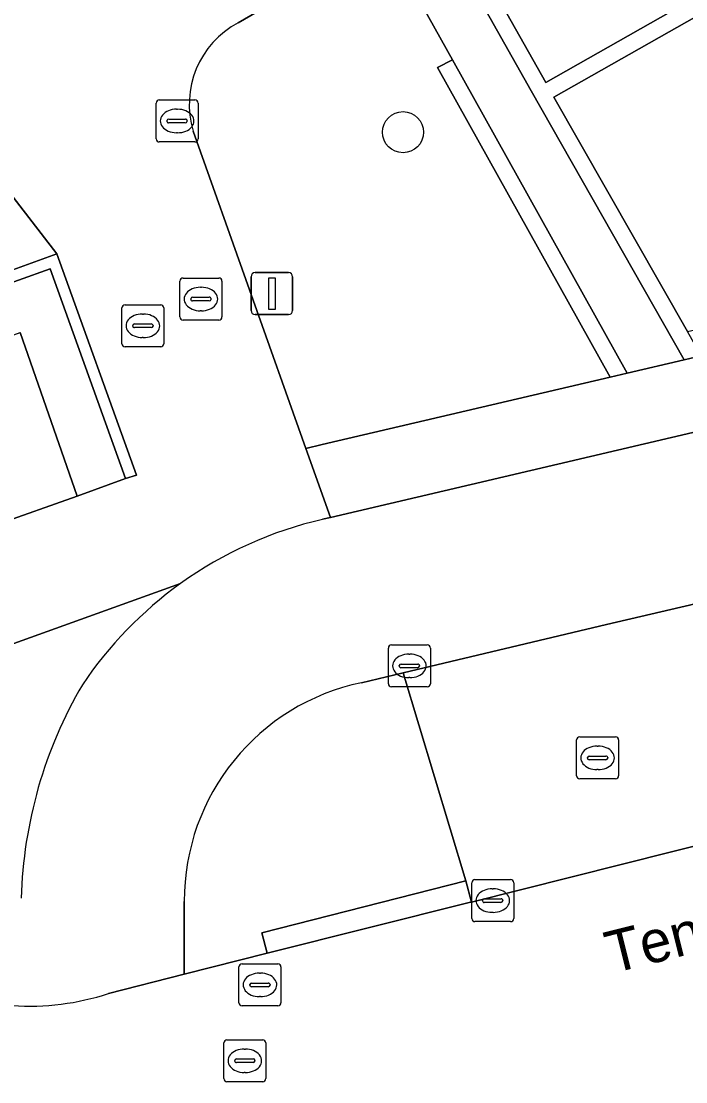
# Model space of a CAD drawing. Extents: x 161087 to 161926, y 382572 to 383873.
# Drawn here: x 161550.59 to 161566.43, y 383217.2 to 383242.46 of the extents above; entities that cross this region are included whole.
import ezdxf

# ---------------------------------------------------------------- set-up
doc = ezdxf.new("R2010")
doc.units = 0
for name, color, linetype in [('IMGEO_Boom', 7, 'Continuous'), ('IMGEO_Fietspad_gesloten', 7, 'Continuous'), ('IMGEO_Groenvoorziening', 7, 'Continuous'), ('IMGEO_Haag', 7, 'Continuous'), ('IMGEO_Kolk', 7, 'Continuous'), ('IMGEO_Lichtmast', 7, 'Continuous'), ('IMGEO_Muur', 7, 'Continuous'), ('IMGEO_Openbare_ruimte_label', 7, 'Continuous'), ('IMGEO_Pand', 7, 'Continuous'), ('IMGEO_Rijbaan_lokaal_gesloten', 7, 'Continuous'), ('IMGEO_Rijbaan_lokaal_open', 7, 'Continuous'), ('IMGEO_Rioolput', 7, 'Continuous'), ('IMGEO_Verkeerseiland_open', 7, 'Continuous'), ('IMGEO_Voetpad_open', 7, 'Continuous')]:
    doc.layers.add(name, color=color, linetype=linetype)

msp = doc.modelspace()

# ---------------------------------------------------------------- linework, layer by layer
at = {"layer": 'IMGEO_Boom'}
msp.add_circle((161559.691, 383239.814), 0.489, dxfattribs=at)
at = {"layer": 'IMGEO_Fietspad_gesloten'}
for points in [[(161594.453, 383239.171), (161592.871, 383238.811), (161580.219, 383235.841), (161567.512, 383232.88), (161557.961, 383230.64), (161557.775, 383230.596)], [(161558.702, 383226.706), (161559.693, 383226.941), (161564.545, 383228.091), (161576.781, 383230.939), (161582.129, 383232.184), (161582.784, 383232.337), (161595.04, 383235.193)], [(161552.671, 383219.304), (161554.476, 383219.763), (161554.478, 383221.499)]]:
    msp.add_lwpolyline(points, dxfattribs=at)
for centre, radius, start, end in [((161559.904, 383221.363), 9.475, 102.9819, 125.6127), ((161559.903, 383221.368), 9.47, 125.6286, 146.0376), ((161561.24, 383221.272), 10.654, 149.6269, 178.3812), ((161559.781, 383221.514), 5.303, 101.7417, 180.1592), ((161550.779, 383225.14), 6.135, 266.2704, 287.9612)]:
    msp.add_arc(centre, radius, start, end, dxfattribs=at)
at = {"layer": 'IMGEO_Groenvoorziening'}
for points in [[(161560.62, 383245.384), (161560.27, 383245.196), (161560.342, 383245.069), (161562.744, 383240.801), (161566.394, 383234.391), (161566.801, 383234.486), (161566.47, 383235.067), (161563.29, 383240.651), (161572.617, 383245.936), (161577.036, 383237.518), (161577.44, 383237.61), (161572.779, 383246.487), (161563.092, 383240.998)], [(161572.617, 383245.936), (161563.29, 383240.651), (161566.47, 383235.067), (161577.036, 383237.518)], [(161560.871, 383241.534), (161560.512, 383241.356), (161564.628, 383233.978), (161565.033, 383234.073)], [(161576.781, 383230.939), (161564.545, 383228.091), (161559.693, 383226.941), (161561.191, 383221.985), (161561.32, 383221.482), (161597.283, 383230.521), (161595.077, 383235.2), (161595.04, 383235.193), (161582.784, 383232.337), (161583.916, 383231.149), (161584.512, 383230.524), (161578.54, 383229.108)]]:
    msp.add_lwpolyline(points, close=True, dxfattribs=at)
for points in [[(161560.512, 383241.356), (161560.871, 383241.534), (161559.251, 383244.438), (161555.76, 383242.419)], [(161554.689, 383239.836), (161557.376, 383232.282), (161557.768, 383232.374), (161564.628, 383233.978), (161560.512, 383241.356)]]:
    msp.add_lwpolyline(points, dxfattribs=at)
msp.add_arc((161556.801, 383240.474), 2.206, 118.148, 196.8108, dxfattribs=at)
at = {"layer": 'IMGEO_Haag'}
for points in [[(161560.62, 383245.384), (161560.27, 383245.196), (161560.342, 383245.069), (161562.744, 383240.801), (161566.394, 383234.391), (161566.801, 383234.486), (161566.47, 383235.067), (161563.29, 383240.651), (161572.617, 383245.936), (161577.036, 383237.518), (161577.44, 383237.61), (161572.779, 383246.487), (161563.092, 383240.998)], [(161560.871, 383241.534), (161560.512, 383241.356), (161564.628, 383233.978), (161565.033, 383234.073)]]:
    msp.add_lwpolyline(points, close=True, dxfattribs=at)
at = {"layer": 'IMGEO_Kolk'}
for p, q in [((161553.805, 383239.655), (161553.805, 383240.507)), ((161553.88, 383240.581), (161554.732, 383240.581)), ((161554.806, 383240.507), (161554.806, 383239.655)), ((161554.293, 383240.361), (161554.318, 383240.361)), ((161554.064, 383240.075), (161554.064, 383240.087)), ((161554.502, 383240.038), (161554.104, 383240.038)), ((161554.107, 383240.124), (161554.505, 383240.124)), ((161554.548, 383240.087), (161554.548, 383240.075)), ((161554.316, 383239.801), (161554.291, 383239.801)), ((161554.732, 383239.581), (161553.88, 383239.581)), ((161559.342, 383226.68), (161559.342, 383227.532)), ((161559.417, 383227.606), (161560.269, 383227.606)), ((161560.343, 383227.532), (161560.343, 383226.68)), ((161559.83, 383227.386), (161559.855, 383227.386)), ((161559.601, 383227.1), (161559.601, 383227.112)), ((161560.039, 383227.063), (161559.641, 383227.063)), ((161559.644, 383227.149), (161560.042, 383227.149)), ((161560.085, 383227.112), (161560.085, 383227.1)), ((161559.853, 383226.826), (161559.828, 383226.826)), ((161560.269, 383226.606), (161559.417, 383226.606)), ((161561.404, 383222.018), (161562.256, 383222.018)), ((161561.329, 383221.092), (161561.329, 383221.944)), ((161561.817, 383221.798), (161561.842, 383221.798)), ((161562.33, 383221.944), (161562.33, 383221.092)), ((161561.588, 383221.512), (161561.588, 383221.524)), ((161562.026, 383221.475), (161561.628, 383221.475)), ((161561.631, 383221.561), (161562.029, 383221.561)), ((161562.072, 383221.524), (161562.072, 383221.512)), ((161561.84, 383221.238), (161561.815, 383221.238)), ((161562.256, 383221.018), (161561.404, 383221.018))]:
    msp.add_line(p, q, dxfattribs=at)
for points in [[(161553.805, 383239.655), (161553.805, 383240.507)], [(161553.88, 383240.581), (161554.732, 383240.581)], [(161554.806, 383240.507), (161554.806, 383239.655)], [(161554.732, 383239.581), (161553.88, 383239.581)], [(161559.342, 383226.68), (161559.342, 383227.532)], [(161559.417, 383227.606), (161560.269, 383227.606)], [(161560.343, 383227.532), (161560.343, 383226.68)], [(161560.269, 383226.606), (161559.417, 383226.606)], [(161561.404, 383222.018), (161562.256, 383222.018)], [(161561.329, 383221.092), (161561.329, 383221.944)], [(161562.33, 383221.944), (161562.33, 383221.092)], [(161562.256, 383221.018), (161561.404, 383221.018)]]:
    msp.add_lwpolyline(points, dxfattribs=at)
for centre, radius, start, end in [((161553.882, 383240.505), 0.0765, 91.552, 178.448), ((161553.882, 383240.505), 0.0765, 91.552, 178.448), ((161554.73, 383240.505), 0.0765, 1.552, 88.448), ((161554.73, 383240.505), 0.0765, 1.552, 88.448), ((161554.104, 383240.084), 0.0403, 85.8775, 175.7526), ((161554.101, 383240.074), 0.0366, 178.938, 274.7102), ((161554.505, 383240.081), 0.043, 264.8664, 352.4533), ((161554.509, 383240.086), 0.0386, 1.7309, 96.639), ((161553.882, 383239.657), 0.0765, 181.552, 268.448), ((161553.882, 383239.657), 0.0765, 181.552, 268.448), ((161554.73, 383239.657), 0.0765, 271.552, 358.448), ((161554.73, 383239.657), 0.0765, 271.552, 358.448), ((161559.419, 383227.53), 0.0765, 91.552, 178.448), ((161559.419, 383227.53), 0.0765, 91.552, 178.448), ((161560.267, 383227.53), 0.0765, 1.552, 88.448), ((161560.267, 383227.53), 0.0765, 1.552, 88.448), ((161559.641, 383227.109), 0.0403, 85.8775, 175.7526), ((161559.638, 383227.099), 0.0366, 178.938, 274.7102), ((161560.042, 383227.106), 0.043, 264.8664, 352.4533), ((161560.046, 383227.111), 0.0386, 1.7309, 96.639), ((161559.419, 383226.682), 0.0765, 181.552, 268.448), ((161559.419, 383226.682), 0.0765, 181.552, 268.448), ((161560.267, 383226.682), 0.0765, 271.552, 358.448), ((161560.267, 383226.682), 0.0765, 271.552, 358.448), ((161561.406, 383221.942), 0.0765, 91.552, 178.448), ((161561.406, 383221.942), 0.0765, 91.552, 178.448), ((161562.254, 383221.942), 0.0765, 1.552, 88.448), ((161562.254, 383221.942), 0.0765, 1.552, 88.448), ((161561.628, 383221.521), 0.0403, 85.8775, 175.7526), ((161561.625, 383221.511), 0.0366, 178.938, 274.7102), ((161562.029, 383221.518), 0.043, 264.8664, 352.4533), ((161562.033, 383221.523), 0.0386, 1.7309, 96.639), ((161561.406, 383221.094), 0.0765, 181.552, 268.448), ((161561.406, 383221.094), 0.0765, 181.552, 268.448), ((161562.254, 383221.094), 0.0765, 271.552, 358.448), ((161562.254, 383221.094), 0.0765, 271.552, 358.448)]:
    msp.add_arc(centre, radius, start, end, dxfattribs=at)
for centre, major_axis, ratio, start_param, end_param in [((161554.292, 383240.081), (-0.387, 0.002), 0.722429, 4.712389, 7.853982), ((161554.317, 383240.081), (-0.39, 0.002), 0.717154, 1.570796, 4.712389), ((161559.829, 383227.106), (-0.387, 0.002), 0.722429, 4.712389, 7.853982), ((161559.854, 383227.106), (-0.39, 0.002), 0.717154, 1.570796, 4.712389), ((161561.816, 383221.518), (-0.387, 0.002), 0.722429, 4.712389, 7.853982), ((161561.841, 383221.518), (-0.39, 0.002), 0.717154, 1.570796, 4.712389)]:
    msp.add_ellipse(centre, major_axis=major_axis, ratio=ratio, start_param=start_param, end_param=end_param, dxfattribs=at)
at = {"layer": 'IMGEO_Lichtmast'}
for p, q in [((161556.07, 383235.571), (161556.07, 383236.371)), ((161556.07, 383236.371), (161556.07, 383235.571)), ((161556.17, 383236.471), (161556.96, 383236.471)), ((161556.96, 383236.471), (161556.17, 383236.471)), ((161557.06, 383236.371), (161557.06, 383235.571)), ((161557.06, 383235.571), (161557.06, 383236.371)), ((161556.96, 383235.471), (161556.17, 383235.471)), ((161556.17, 383235.471), (161556.96, 383235.471))]:
    msp.add_line(p, q, dxfattribs=at)
msp.add_lwpolyline([(161556.49, 383236.346), (161556.64, 383236.346), (161556.64, 383235.596), (161556.49, 383235.596), (161556.49, 383236.346)], dxfattribs=at)
for centre, start, end in [((161556.17, 383236.371), 90, 180), ((161556.17, 383236.371), 90, 180), ((161556.96, 383236.371), 0, 90), ((161556.96, 383236.371), 360, 90), ((161556.17, 383235.571), 180, 270), ((161556.17, 383235.571), 180, 270), ((161556.96, 383235.571), 270, 0), ((161556.96, 383235.571), 270, 0)]:
    msp.add_arc(centre, 0.1, start, end, dxfattribs=at)
at = {"layer": 'IMGEO_Muur'}
msp.add_lwpolyline([(161551.442, 383236.915), (161549.073, 383236.058), (161548.232, 383235.754), (161548.254, 383235.482), (161551.28, 383236.562), (161553.074, 383231.568), (161553.336, 383231.651)], close=True, dxfattribs=at)
at = {"layer": 'IMGEO_Pand'}
msp.add_lwpolyline([(161548.052, 383229.78), (161551.928, 383231.149), (161550.565, 383235.042)], dxfattribs=at)
at = {"layer": 'IMGEO_Rijbaan_lokaal_gesloten'}
msp.add_lwpolyline([(161603.889, 383222.891), (161597.283, 383230.521), (161561.32, 383221.482), (161561.298, 383221.477), (161556.451, 383220.265), (161554.476, 383219.763), (161552.671, 383219.304)], dxfattribs=at)
msp.add_arc((161550.779, 383225.14), 6.135, 266.2704, 287.9612, dxfattribs=at)
at = {"layer": 'IMGEO_Rijbaan_lokaal_open'}
for points in [[(161555.76, 383242.419), (161559.251, 383244.438), (161560.342, 383245.069), (161560.27, 383245.196), (161559.068, 383247.324), (161558.81, 383247.779), (161558.323, 383248.639), (161557.581, 383249.951), (161552.99, 383247.303)], [(161547.808, 383244.088), (161546.647, 383243.125), (161551.442, 383236.915), (161553.336, 383231.651), (161553.074, 383231.568), (161551.928, 383231.149), (161548.052, 383229.78), (161548.212, 383229.334), (161548.702, 383228.029), (161549.018, 383227.143), (161554.386, 383229.066)], [(161557.775, 383230.596), (161557.961, 383230.64), (161557.376, 383232.282), (161554.689, 383239.836)]]:
    msp.add_lwpolyline(points, dxfattribs=at)
for centre, radius, start, end in [((161556.801, 383240.474), 2.206, 118.148, 196.8108), ((161559.904, 383221.363), 9.475, 102.9819, 125.6127)]:
    msp.add_arc(centre, radius, start, end, dxfattribs=at)
at = {"layer": 'IMGEO_Rioolput'}
for p, q in [((161554.374, 383235.415), (161554.374, 383236.267)), ((161554.449, 383236.341), (161555.301, 383236.341)), ((161554.862, 383236.121), (161554.887, 383236.121)), ((161555.375, 383236.267), (161555.375, 383235.415)), ((161554.676, 383235.884), (161555.074, 383235.884)), ((161552.99, 383234.778), (161552.99, 383235.63)), ((161553.065, 383235.704), (161553.917, 383235.704)), ((161553.991, 383235.63), (161553.991, 383234.778)), ((161554.633, 383235.835), (161554.633, 383235.847)), ((161555.071, 383235.798), (161554.673, 383235.798)), ((161555.117, 383235.847), (161555.117, 383235.835)), ((161553.478, 383235.484), (161553.503, 383235.484)), ((161554.885, 383235.561), (161554.86, 383235.561)), ((161553.249, 383235.198), (161553.249, 383235.21)), ((161553.687, 383235.161), (161553.289, 383235.161)), ((161553.292, 383235.247), (161553.69, 383235.247)), ((161553.733, 383235.21), (161553.733, 383235.198)), ((161555.301, 383235.341), (161554.449, 383235.341)), ((161553.501, 383234.924), (161553.476, 383234.924)), ((161553.917, 383234.704), (161553.065, 383234.704)), ((161563.829, 383224.49), (161563.829, 383225.342)), ((161563.904, 383225.416), (161564.756, 383225.416)), ((161564.83, 383225.342), (161564.83, 383224.49)), ((161564.317, 383225.196), (161564.342, 383225.196)), ((161564.088, 383224.91), (161564.088, 383224.922)), ((161564.526, 383224.873), (161564.128, 383224.873)), ((161564.131, 383224.959), (161564.529, 383224.959)), ((161564.572, 383224.922), (161564.572, 383224.91)), ((161564.34, 383224.636), (161564.315, 383224.636)), ((161564.756, 383224.416), (161563.904, 383224.416)), ((161555.856, 383220.011), (161556.708, 383220.011)), ((161555.781, 383219.085), (161555.781, 383219.937)), ((161556.269, 383219.791), (161556.294, 383219.791)), ((161556.782, 383219.937), (161556.782, 383219.085)), ((161556.04, 383219.505), (161556.04, 383219.517)), ((161556.478, 383219.468), (161556.08, 383219.468)), ((161556.083, 383219.554), (161556.481, 383219.554)), ((161556.524, 383219.517), (161556.524, 383219.505)), ((161556.292, 383219.231), (161556.267, 383219.231)), ((161556.708, 383219.011), (161555.856, 383219.011)), ((161555.495, 383218.204), (161556.347, 383218.204)), ((161555.42, 383217.278), (161555.42, 383218.13)), ((161555.908, 383217.984), (161555.933, 383217.984)), ((161556.421, 383218.13), (161556.421, 383217.278)), ((161555.679, 383217.698), (161555.679, 383217.71)), ((161555.722, 383217.747), (161556.12, 383217.747)), ((161556.163, 383217.71), (161556.163, 383217.698)), ((161556.117, 383217.661), (161555.719, 383217.661)), ((161555.931, 383217.424), (161555.906, 383217.424)), ((161556.347, 383217.204), (161555.495, 383217.204))]:
    msp.add_line(p, q, dxfattribs=at)
for points in [[(161554.374, 383235.415), (161554.374, 383236.267)], [(161554.449, 383236.341), (161555.301, 383236.341)], [(161555.375, 383236.267), (161555.375, 383235.415)], [(161552.99, 383234.778), (161552.99, 383235.63)], [(161553.065, 383235.704), (161553.917, 383235.704)], [(161553.991, 383235.63), (161553.991, 383234.778)], [(161555.301, 383235.341), (161554.449, 383235.341)], [(161553.917, 383234.704), (161553.065, 383234.704)], [(161563.829, 383224.49), (161563.829, 383225.342)], [(161563.904, 383225.416), (161564.756, 383225.416)], [(161564.83, 383225.342), (161564.83, 383224.49)], [(161564.756, 383224.416), (161563.904, 383224.416)], [(161555.856, 383220.011), (161556.708, 383220.011)], [(161555.781, 383219.085), (161555.781, 383219.937)], [(161556.782, 383219.937), (161556.782, 383219.085)], [(161556.708, 383219.011), (161555.856, 383219.011)], [(161555.495, 383218.204), (161556.347, 383218.204)], [(161555.42, 383217.278), (161555.42, 383218.13)], [(161556.421, 383218.13), (161556.421, 383217.278)], [(161556.347, 383217.204), (161555.495, 383217.204)]]:
    msp.add_lwpolyline(points, dxfattribs=at)
for centre, radius, start, end in [((161554.451, 383236.265), 0.0765, 91.552, 178.448), ((161554.451, 383236.265), 0.0765, 91.552, 178.448), ((161555.299, 383236.265), 0.0765, 1.552, 88.448), ((161555.299, 383236.265), 0.0765, 1.552, 88.448), ((161554.673, 383235.844), 0.0403, 85.8775, 175.7526), ((161555.078, 383235.846), 0.0386, 1.7309, 96.639), ((161553.067, 383235.628), 0.0765, 91.552, 178.448), ((161553.067, 383235.628), 0.0765, 91.552, 178.448), ((161553.915, 383235.628), 0.0765, 1.552, 88.448), ((161553.915, 383235.628), 0.0765, 1.552, 88.448), ((161554.67, 383235.834), 0.0366, 178.938, 274.7102), ((161555.074, 383235.841), 0.043, 264.8664, 352.4533), ((161554.451, 383235.417), 0.0765, 181.552, 268.448), ((161554.451, 383235.417), 0.0765, 181.552, 268.448), ((161555.299, 383235.417), 0.0765, 271.552, 358.448), ((161555.299, 383235.417), 0.0765, 271.552, 358.448), ((161553.289, 383235.207), 0.0403, 85.8775, 175.7526), ((161553.286, 383235.197), 0.0366, 178.938, 274.7102), ((161553.69, 383235.204), 0.043, 264.8664, 352.4533), ((161553.694, 383235.209), 0.0386, 1.7309, 96.639), ((161553.067, 383234.78), 0.0765, 181.552, 268.448), ((161553.067, 383234.78), 0.0765, 181.552, 268.448), ((161553.915, 383234.78), 0.0765, 271.552, 358.448), ((161553.915, 383234.78), 0.0765, 271.552, 358.448), ((161563.906, 383225.34), 0.0765, 91.552, 178.448), ((161563.906, 383225.34), 0.0765, 91.552, 178.448), ((161564.754, 383225.34), 0.0765, 1.552, 88.448), ((161564.754, 383225.34), 0.0765, 1.552, 88.448), ((161564.128, 383224.919), 0.0403, 85.8775, 175.7526), ((161564.125, 383224.909), 0.0366, 178.938, 274.7102), ((161564.529, 383224.916), 0.043, 264.8664, 352.4533), ((161564.533, 383224.921), 0.0386, 1.7309, 96.639), ((161563.906, 383224.492), 0.0765, 181.552, 268.448), ((161563.906, 383224.492), 0.0765, 181.552, 268.448), ((161564.754, 383224.492), 0.0765, 271.552, 358.448), ((161564.754, 383224.492), 0.0765, 271.552, 358.448), ((161555.858, 383219.935), 0.0765, 91.552, 178.448), ((161555.858, 383219.935), 0.0765, 91.552, 178.448), ((161556.706, 383219.935), 0.0765, 1.552, 88.448), ((161556.706, 383219.935), 0.0765, 1.552, 88.448), ((161556.08, 383219.514), 0.0403, 85.8775, 175.7526), ((161556.077, 383219.504), 0.0366, 178.938, 274.7102), ((161556.481, 383219.511), 0.043, 264.8664, 352.4533), ((161556.485, 383219.516), 0.0386, 1.7309, 96.639), ((161555.858, 383219.087), 0.0765, 181.552, 268.448), ((161555.858, 383219.087), 0.0765, 181.552, 268.448), ((161556.706, 383219.087), 0.0765, 271.552, 358.448), ((161556.706, 383219.087), 0.0765, 271.552, 358.448), ((161555.497, 383218.128), 0.0765, 91.552, 178.448), ((161555.497, 383218.128), 0.0765, 91.552, 178.448), ((161556.345, 383218.128), 0.0765, 1.552, 88.448), ((161556.345, 383218.128), 0.0765, 1.552, 88.448), ((161555.719, 383217.707), 0.0403, 85.8775, 175.7526), ((161555.716, 383217.697), 0.0366, 178.938, 274.7102), ((161556.12, 383217.704), 0.043, 264.8664, 352.4533), ((161556.124, 383217.709), 0.0386, 1.7309, 96.639), ((161555.497, 383217.28), 0.0765, 181.552, 268.448), ((161555.497, 383217.28), 0.0765, 181.552, 268.448), ((161556.345, 383217.28), 0.0765, 271.552, 358.448), ((161556.345, 383217.28), 0.0765, 271.552, 358.448)]:
    msp.add_arc(centre, radius, start, end, dxfattribs=at)
for centre, major_axis, ratio, start_param, end_param in [((161554.861, 383235.841), (-0.387, 0.002), 0.722429, 4.712389, 7.853982), ((161554.886, 383235.841), (-0.39, 0.002), 0.717154, 1.570796, 4.712389), ((161553.477, 383235.204), (-0.387, 0.002), 0.722429, 4.712389, 7.853982), ((161553.502, 383235.204), (-0.39, 0.002), 0.717154, 1.570796, 4.712389), ((161564.316, 383224.916), (-0.387, 0.002), 0.722429, 4.712389, 7.853982), ((161564.341, 383224.916), (-0.39, 0.002), 0.717154, 1.570796, 4.712389), ((161556.268, 383219.511), (-0.387, 0.002), 0.722429, 4.712389, 7.853982), ((161556.293, 383219.511), (-0.39, 0.002), 0.717154, 1.570796, 4.712389), ((161555.907, 383217.704), (-0.387, 0.002), 0.722429, 4.712389, 7.853982), ((161555.932, 383217.704), (-0.39, 0.002), 0.717154, 1.570796, 4.712389)]:
    msp.add_ellipse(centre, major_axis=major_axis, ratio=ratio, start_param=start_param, end_param=end_param, dxfattribs=at)
at = {"layer": 'IMGEO_Verkeerseiland_open'}
for points in [[(161554.478, 383221.499), (161554.476, 383219.763), (161556.451, 383220.265), (161556.328, 383220.747), (161561.191, 383221.985), (161559.693, 383226.941)], [(161559.693, 383226.941), (161558.702, 383226.706)]]:
    msp.add_lwpolyline(points, dxfattribs=at)
msp.add_arc((161559.781, 383221.514), 5.303, 101.7417, 180.1592, dxfattribs=at)
at = {"layer": 'IMGEO_Voetpad_open'}
for points in [[(161560.62, 383245.384), (161563.092, 383240.998), (161572.779, 383246.487), (161577.44, 383237.61), (161577.737, 383237.043), (161579.831, 383237.533), (161574.563, 383247.497)], [(161595.115, 383241.448), (161594.682, 383242.226), (161586.027, 383238.981), (161579.831, 383237.533), (161577.737, 383237.043), (161575.241, 383236.459), (161571.693, 383235.63), (161566.801, 383234.486), (161566.394, 383234.391), (161565.033, 383234.073), (161564.628, 383233.978), (161557.768, 383232.374), (161557.376, 383232.282), (161557.961, 383230.64), (161567.512, 383232.88), (161580.219, 383235.841), (161592.871, 383238.811), (161594.453, 383239.171)], [(161554.386, 383229.066), (161549.018, 383227.143), (161548.116, 383226.814), (161545.91, 383226.035), (161545.331, 383225.83), (161544.468, 383225.508), (161544.16, 383225.399), (161544.973, 383223.096)]]:
    msp.add_lwpolyline(points, dxfattribs=at)
for points in [[(161562.744, 383240.801), (161560.342, 383245.069), (161559.251, 383244.438), (161560.871, 383241.534), (161565.033, 383234.073), (161566.394, 383234.391)], [(161546.647, 383243.125), (161546.442, 383242.947), (161545.142, 383241.687), (161546.522, 383240.299), (161547.218, 383239.681), (161546.794, 383239.201), (161548.492, 383237.601), (161549.073, 383236.058), (161551.442, 383236.915)], [(161553.074, 383231.568), (161551.28, 383236.562), (161548.254, 383235.482), (161548.232, 383235.754), (161549.073, 383236.058), (161548.492, 383237.601), (161546.794, 383239.201), (161546.602, 383238.984), (161546.171, 383238.57), (161545.097, 383237.383), (161547.755, 383234.01), (161550.565, 383235.042), (161551.928, 383231.149)], [(161561.32, 383221.482), (161561.191, 383221.985), (161556.328, 383220.747), (161556.451, 383220.265), (161561.298, 383221.477)]]:
    msp.add_lwpolyline(points, close=True, dxfattribs=at)
for centre, radius, start, end in [((161559.903, 383221.368), 9.47, 125.6286, 146.0376), ((161561.24, 383221.272), 10.654, 149.6269, 178.3812)]:
    msp.add_arc(centre, radius, start, end, dxfattribs=at)

# ---------------------------------------------------------------- texts
at = {"layer": 'IMGEO_Openbare_ruimte_label'}
msp.add_text('Ten Hagestraat', height=1, rotation=14.064, dxfattribs=at).set_placement((161564.665, 383219.775))

doc.saveas('drawing.dxf')
